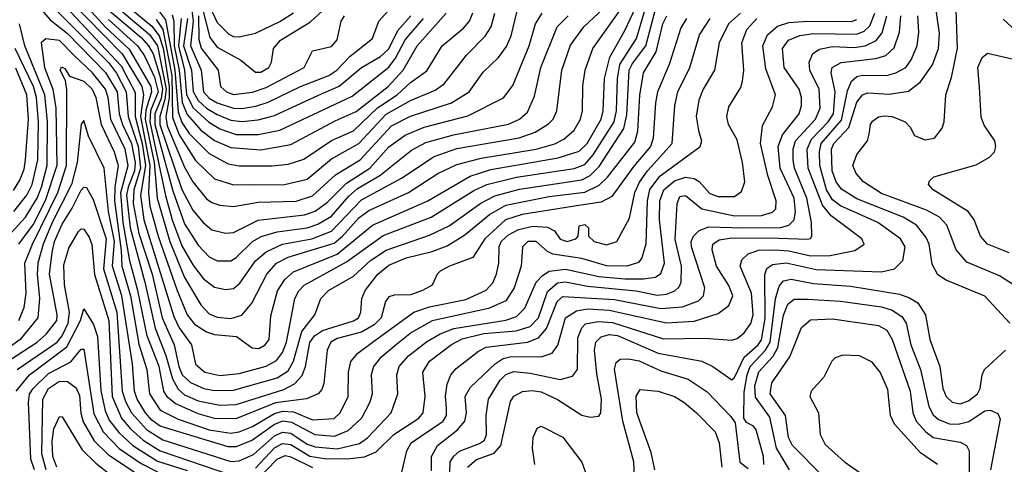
# Model space of a CAD drawing. Extents: x 997026 to 1115308, y 536381 to 619039.
# Tile 328 of 484: x 1024529 to 1028147, y 597426 to 599061. Entities that reach past the tile are written whole.
import ezdxf

# ---------------------------------------------------------------- set-up
doc = ezdxf.new("R2010")
doc.units = 0

msp = doc.modelspace()

# ---------------------------------------------------------------- linework, layer by layer
at = {"layer": '0CON20XD'}
for points in [[(1028228.6, 598055), (1028129.2, 598119.2), (1028009.2, 598169.2), (1027969.2, 598215), (1027935.8, 598305), (1027908.9, 598335), (1027860.4, 598360.4), (1027695, 598421.1), (1027629.1, 598465), (1027601.9, 598495), (1027590, 598525), (1027605, 598564.4), (1027643.6, 598615), (1027649.8, 598640.2), (1027654.6, 598675), (1027662.2, 598687.8), (1027685, 598702.9), (1027705, 598707.2), (1027735, 598704.6), (1027782, 598685), (1027801.2, 598665), (1027816.7, 598635), (1027855, 598618.6), (1027890, 598625), (1027918.1, 598661.9), (1027925.5, 598685), (1027931.3, 598785), (1027952.1, 598847.9), (1027974.5, 598955.5), (1027965, 599237.5)], [(1025183.5, 599203.5), (1025255, 599049.8), (1025297.5, 599007.5), (1025315, 598998.4), (1025335, 598997.2), (1025395, 599010.6), (1025485, 599054.1), (1025535, 599086.1)], [(1024707, 599185), (1024845, 599033.5), (1024931.9, 598951.9), (1025010.6, 598815), (1025013.6, 598795), (1024992.3, 598727.7), (1024990.5, 598695), (1025022.9, 598535), (1025034.6, 598405), (1025080.6, 598245), (1025135, 598112.3), (1025195, 598012.2), (1025225, 597979.5), (1025255, 597966.6), (1025305, 597961.7), (1025345, 597974.7), (1025382.1, 598017.9), (1025436.7, 598125), (1025473, 598165), (1025515, 598187), (1025685, 598238.9), (1025715.5, 598264.5), (1025775, 598332.3), (1025811.5, 598358.5), (1025957.2, 598425), (1026065, 598495.2), (1026135, 598528.3), (1026225, 598552.1), (1026426.7, 598585), (1026495, 598604.5), (1026528.2, 598621.8), (1026566.4, 598655), (1026589.8, 598695), (1026596.6, 598725), (1026597.8, 598817.8), (1026606.9, 598875), (1026634.3, 598955), (1026747.2, 599112.8)], [(1024711, 599135), (1024905.2, 598935.2), (1024978.5, 598815), (1024983.5, 598785), (1024972.7, 598705), (1025007.5, 598525), (1025002.2, 598425), (1025007.7, 598375), (1025038.3, 598265), (1025107.6, 598065), (1025145, 597975.9), (1025171.5, 597941.5), (1025215, 597912.9), (1025245, 597902.8), (1025325.4, 597895.4), (1025383.6, 597853.6), (1025408.3, 597851.7), (1025431.2, 597865), (1025445.2, 597885), (1025452.3, 597972.3), (1025476.6, 598063.4), (1025503, 598105), (1025535, 598133.3), (1025695, 598198.5), (1025824.9, 598305.1), (1026028.7, 598395), (1026184.7, 598485.3), (1026260.7, 598509.3), (1026507.7, 598552.3), (1026585, 598577.3), (1026613.5, 598605), (1026665, 598695.4), (1026673.2, 598725), (1026677.5, 598845), (1026696.9, 598923.1), (1026751.4, 599018.6), (1026824.9, 599175)], [(1024860.7, 599165), (1025015, 599036.6), (1025041.8, 599001.8), (1025055.8, 598955.8), (1025078.7, 598815), (1025077.8, 598772.2), (1025066, 598705), (1025070.9, 598670.9), (1025135, 598518.1), (1025165, 598464.8), (1025215, 598402.4), (1025235, 598388), (1025265, 598378.3), (1025315, 598373.6), (1025405, 598389.7), (1025545, 598393.7), (1025605, 598412.8), (1025689.6, 598490.4), (1025779.6, 598545), (1025895, 598670.6), (1025965, 598706.3), (1026115.4, 598754.6), (1026180.3, 598795), (1026232.2, 598867.8), (1026288.2, 598921.8), (1026318.1, 598961.9), (1026335, 599001.4), (1026357.1, 599092.9)], [(1028167.1, 597945), (1028075, 598044.1), (1027932.8, 598102.8), (1027902.7, 598122.7), (1027881.5, 598161.5), (1027870.6, 598235), (1027859.8, 598259.8), (1027823.6, 598305), (1027775, 598335.2), (1027605, 598402.4), (1027548.1, 598438.1), (1027528.8, 598465), (1027514.7, 598505), (1027511.6, 598585), (1027519.7, 598605), (1027575.7, 598664.3), (1027605, 598758), (1027625, 598784.3), (1027645, 598791.2), (1027723.1, 598786.9), (1027795, 598797.6), (1027838.1, 598831.9), (1027882.7, 598895), (1027904.5, 598955), (1027908.5, 599011.5), (1027885, 599172)], [(1024585, 599125.2), (1024640.5, 599060.5), (1024705, 599009.9), (1024845, 598866.8), (1024886.8, 598795), (1024894.4, 598715), (1024907.1, 598675), (1024940.1, 598605), (1024954, 598535), (1024951.1, 598505), (1024927.1, 598445), (1024922.1, 598415), (1024935.2, 598295), (1024989.5, 598095), (1025026.3, 597926.3), (1025066.1, 597826.1), (1025090, 597740), (1025111.6, 597701.6), (1025135, 597681.8), (1025185, 597659), (1025265, 597642.8), (1025325, 597646), (1025499.3, 597700.7), (1025538.8, 597721.2), (1025567, 597753), (1025579, 597785), (1025595.7, 597874.3), (1025612.1, 597897.9), (1025642.2, 597917.8), (1025755, 597953.3), (1025773.5, 597965), (1025782.7, 597985), (1025786.6, 598035), (1025799, 598065), (1025845, 598124.8), (1025885, 598158.4), (1025948.8, 598185), (1026045, 598208.2), (1026100.2, 598229.8), (1026165, 598270), (1026255.7, 598345), (1026315, 598378.3), (1026475, 598410.9), (1026605, 598427), (1026657.8, 598452.2), (1026688.5, 598481.5), (1026789.7, 598610.3), (1026799.8, 598650.2), (1026807.2, 598782.8), (1026821.2, 598865), (1026867.7, 598942.3), (1026892.2, 599045), (1026906.8, 599075)], [(1024660.1, 599150.1), (1024901.6, 598891.6), (1024953.3, 598793.3), (1024952.9, 598705), (1024979.7, 598605), (1024991, 598525), (1024972.4, 598415), (1024985, 598325.3), (1025095, 597969.7), (1025115, 597927.8), (1025160.7, 597865), (1025175, 597794.6), (1025208.8, 597765), (1025265, 597752.9), (1025335, 597760), (1025435, 597786.8), (1025472.5, 597807.5), (1025495, 597837.1), (1025509.4, 597875), (1025523, 597945), (1025540.6, 598035), (1025555, 598064.1), (1025573.8, 598085), (1025730, 598170), (1025865, 598266.6), (1026041.3, 598335), (1026197.8, 598432.2), (1026245, 598454.3), (1026355, 598481.1), (1026566.7, 598513.3), (1026605, 598528.2), (1026636.4, 598563.6), (1026712.8, 598685), (1026721.8, 598725), (1026725.1, 598844.9), (1026734.2, 598895.8), (1026795, 598991.1), (1026826.5, 599095)], [(1024835, 599151.8), (1025005.8, 599005.8), (1025035, 598965.1), (1025066.8, 598805), (1025062.7, 598767.3), (1025043.5, 598705), (1025044.3, 598675), (1025125, 598436.4), (1025165, 598360.7), (1025202.7, 598315), (1025235, 598288.1), (1025285, 598275.8), (1025315, 598278.8), (1025405, 598323.5), (1025575, 598342.8), (1025615, 598356.6), (1025660, 598390), (1025730, 598460), (1025815, 598515.1), (1025885, 598592.8), (1025945, 598636.5), (1026015.5, 598665), (1026175, 598706.9), (1026306.4, 598773.6), (1026340.7, 598819.3), (1026400.6, 598965), (1026424.8, 599045), (1026448.1, 599085)], [(1024855, 599061.8), (1024962, 598965), (1024987.2, 598927.2), (1025025, 598849), (1025037.3, 598795), (1025010.3, 598725), (1025007.6, 598685), (1025064.6, 598414.6), (1025089.1, 598325), (1025125, 598229.8), (1025165, 598159.8), (1025205, 598107.3), (1025245, 598076.8), (1025285, 598069.2), (1025315, 598072.5), (1025337.9, 598092.1), (1025395, 598173.9), (1025435, 598207.3), (1025495, 598235.1), (1025602.7, 598255), (1025675, 598282.8), (1025785, 598398.8), (1025932.5, 598477.5), (1026051.8, 598558.2), (1026135, 598586.5), (1026364.2, 598625.8), (1026422.5, 598647.5), (1026472.5, 598677.5), (1026489.2, 598695), (1026503.2, 598725), (1026520.6, 598875), (1026552.6, 598967.4), (1026601.4, 599035), (1026706.7, 599133.3)], [(1025199.9, 599105), (1025227.7, 598995), (1025255, 598959.4), (1025342, 598912), (1025395, 598867.4), (1025415, 598867.7), (1025444.6, 598885), (1025454.1, 598905), (1025461.2, 598955), (1025487.8, 598985), (1025597.8, 599052.2), (1025685, 599133.2)], [(1024654.2, 599104.2), (1024855, 598903), (1024885, 598863.7), (1024920.7, 598795), (1024927.9, 598705), (1024965, 598594.3), (1024973.6, 598515), (1024948.8, 598435), (1024945.8, 598385), (1024966.3, 598275), (1025015.8, 598125), (1025052.9, 597965), (1025096.8, 597865), (1025113.3, 597785), (1025126.6, 597755), (1025157, 597727), (1025205.1, 597705.1), (1025245, 597696.8), (1025315, 597699.1), (1025475, 597743.5), (1025515, 597769.6), (1025535.4, 597804.6), (1025565.9, 597914.1), (1025613.3, 597975), (1025635.3, 598035), (1025663.3, 598065), (1025755, 598118), (1025817.6, 598175), (1025875, 598213.1), (1026035, 598268.1), (1026106.8, 598303.2), (1026223.6, 598386.4), (1026275, 598412.8), (1026365, 598438.1), (1026595, 598471.8), (1026625, 598487.8), (1026658.7, 598521.3), (1026749.3, 598660.7), (1026759.4, 598710.6), (1026768.6, 598875), (1026780.2, 598899.8), (1026829, 598965), (1026865, 599098.7)], [(1024858.4, 599095), (1024974.9, 598994.9), (1025002.2, 598965), (1025019, 598935), (1025044.6, 598854.6), (1025053.6, 598805), (1025048.6, 598771.4), (1025026.2, 598715), (1025025.3, 598675), (1025091.7, 598431.7), (1025135, 598309.8), (1025185, 598231.2), (1025225, 598188.9), (1025255, 598173.8), (1025305, 598174.3), (1025325, 598185.7), (1025384.8, 598245), (1025416.2, 598263.8), (1025475, 598281.1), (1025585, 598295.8), (1025625, 598308.8), (1025675, 598337.8), (1025737.9, 598412.1), (1025770.1, 598439.9), (1025851.7, 598488.3), (1025968.6, 598581.4), (1026020.9, 598609.1), (1026122.6, 598637.4), (1026325, 598677), (1026365.4, 598695), (1026395, 598720.4), (1026420.8, 598779.2), (1026443.7, 598885), (1026504.4, 599035), (1026544.2, 599075)], [(1025035, 599099.6), (1025065, 599060.3), (1025099.2, 598875), (1025111.4, 598721.4), (1025125, 598682.8), (1025152.3, 598642.3), (1025225, 598568.6), (1025295, 598531.2), (1025335, 598522.8), (1025457.1, 598522.9), (1025515, 598529.3), (1025572.5, 598547.5), (1025675, 598616.5), (1025755, 598652.3), (1025843.5, 598736.5), (1025915.4, 598784.6), (1025965, 598829.6), (1026025, 598872.3), (1026080.8, 598965), (1026160.2, 599029.8), (1026182.2, 599055), (1026194.5, 599085.5)], [(1025162.2, 599095), (1025167.1, 599055), (1025156.8, 598965), (1025196, 598875), (1025204.7, 598795), (1025225, 598772), (1025255, 598754.7), (1025315, 598735.3), (1025345.3, 598734.7), (1025397.1, 598742.9), (1025442.1, 598757.9), (1025561.3, 598815), (1025665, 598855.8), (1025694.3, 598875), (1025743.1, 598926.9), (1025825, 598991.1), (1025848.8, 599055), (1025895, 599106.7)], [(1027177, 599085), (1027133.1, 599045), (1027098.4, 598975), (1027081.6, 598875), (1027040.2, 598805), (1027024.3, 598765), (1027013.9, 598705), (1027023.2, 598653.2), (1027034.1, 598615), (1027027.6, 598592.4), (1026877.8, 598482.2), (1026843.3, 598436.7), (1026834, 598395), (1026829, 598235), (1026815.2, 598185), (1026802.4, 598167.6), (1026760, 598155), (1026685, 598156), (1026595, 598182.3), (1026488.3, 598198.3), (1026468.1, 598208.1), (1026426.2, 598245), (1026395.7, 598245), (1026376.4, 598225), (1026371.4, 598155), (1026345.9, 598075), (1026315, 598027.5), (1026251.6, 597998.4), (1026045, 597953.9), (1025969.1, 597910.9), (1025913.8, 597866.2), (1025852.7, 597815), (1025829.3, 597785), (1025820.2, 597755), (1025824.3, 597685), (1025815.7, 597655), (1025785.2, 597595), (1025735, 597548.5), (1025685, 597528.7), (1025615, 597534.6), (1025529.5, 597579.5), (1025495, 597584.1), (1025465, 597572.8), (1025385, 597514.3), (1025325, 597489.9), (1025295, 597490.1), (1025045, 597565.9), (1025015, 597587.6), (1024991.6, 597615), (1024960.9, 597665), (1024950.4, 597695), (1024943.4, 597795), (1024904.5, 598045.5), (1024870.6, 598155), (1024877.1, 598245), (1024855.5, 598355), (1024839.8, 598515), (1024782.1, 598632.1), (1024765, 598690), (1024755, 598676.7), (1024740.2, 598535), (1024719.1, 598455), (1024648.6, 598315), (1024615.8, 598235), (1024595.6, 598165), (1024593.1, 598125), (1024601.7, 598035), (1024595.2, 597965), (1024530.5, 597885), (1024495, 597859)], [(1024495, 597811), (1024592.9, 597875), (1024626.3, 597905), (1024665.1, 597955), (1024667.3, 597975), (1024638.6, 598125), (1024647.9, 598205), (1024657.2, 598245), (1024685, 598309.3), (1024722.4, 598367.6), (1024755, 598434.1), (1024765, 598444.6), (1024775, 598443.2), (1024799.3, 598399.3), (1024846.4, 598255), (1024836.7, 598145), (1024886.6, 597985), (1024906.2, 597695), (1024917.3, 597657.3), (1024939.4, 597615), (1024995, 597554.4), (1025055, 597515.3), (1025305, 597436.7), (1025335, 597438.6), (1025388.1, 597461.9), (1025465, 597530.9), (1025495, 597544.1), (1025525, 597540.2), (1025585, 597500.5), (1025615, 597489.6), (1025695, 597482.9), (1025777.8, 597502.2), (1025807.1, 597522.9), (1025893.6, 597615), (1025918.8, 597685), (1025914.3, 597755), (1025923.4, 597785), (1025958.1, 597825), (1026024.3, 597875.7), (1026074.1, 597905.9), (1026124.5, 597925.5), (1026314.7, 597955.3), (1026355, 597969.8), (1026385, 597999.6), (1026426.7, 598095), (1026449.7, 598120.3), (1026475, 598135.8), (1026535, 598143), (1026657, 598117), (1026752.2, 598107.8), (1026821.6, 598108.4), (1026865, 598113.6), (1026885, 598127.8), (1026898.1, 598165), (1026880, 598325), (1026880.5, 598395), (1026895.2, 598435), (1026935, 598467.6), (1026975, 598481.8), (1027007.1, 598477.1), (1027025.8, 598465.8), (1027065, 598422), (1027095, 598410.4), (1027155, 598410.8), (1027181.2, 598428.8), (1027192.7, 598465), (1027184.7, 598535), (1027165, 598618.6), (1027133.3, 598675), (1027126.7, 598705), (1027135, 598740.8), (1027178.2, 598811.8), (1027185.3, 598834.7), (1027189.5, 598875), (1027181.9, 598975), (1027201, 599025), (1027236.8, 599065)], [(1026979, 599065), (1026958.7, 599031.3), (1026915, 598895.5), (1026872.8, 598795), (1026864.5, 598755), (1026856.5, 598625), (1026846.8, 598595), (1026785, 598522.7), (1026705, 598411.1), (1026665, 598389.4), (1026591.1, 598378.9), (1026375, 598344.9), (1026314.6, 598325.4), (1026237.9, 598255), (1026193.7, 598186.3), (1026108.6, 598155), (1026074.1, 598135.9), (1026062.9, 598125), (1026044.2, 598085), (1026009.2, 598065), (1025965, 598048.6), (1025905, 598047.5), (1025885, 598041.5), (1025873.4, 598025), (1025856.9, 597965), (1025831.5, 597938.5), (1025785, 597911.7), (1025695, 597887.9), (1025672.4, 597875), (1025658.5, 597845), (1025646.8, 597723.2), (1025639.1, 597700.9), (1025625.6, 597685), (1025583.4, 597666.6), (1025468.6, 597651.4), (1025323, 597593), (1025245, 597594.2), (1025185, 597611.2), (1025099.8, 597649.8), (1025072.6, 597672.6), (1025058.6, 597695), (1025041.4, 597785), (1024997.7, 597897.7), (1024963.3, 598065), (1024933.6, 598173.6), (1024908.9, 598315), (1024900.6, 598425), (1024927.8, 598525), (1024916.1, 598585), (1024863.4, 598693.4), (1024853.7, 598775), (1024844.4, 598805), (1024796.8, 598865), (1024729.5, 598929.5), (1024675, 598983.6), (1024625, 598990.9), (1024608.4, 598975), (1024620.9, 598885), (1024650.5, 598805), (1024662.5, 598735), (1024665.1, 598525), (1024622.8, 598395), (1024579.5, 598310.5), (1024524.6, 598235)], [(1024525.8, 597954.2), (1024545, 598002.5), (1024552.7, 598055), (1024548.3, 598165), (1024575.8, 598235), (1024669.6, 598425), (1024701.2, 598525), (1024702.3, 598802.3), (1024697.4, 598837.4), (1024677.3, 598875), (1024683.1, 598886.9), (1024695, 598881.1), (1024712.6, 598852.6), (1024765, 598834.2), (1024795, 598804.8), (1024808.5, 598775), (1024828.4, 598675), (1024876.8, 598575), (1024891, 598525), (1024878.2, 598445), (1024877.9, 598395), (1024901.8, 598211.8), (1024904.6, 598154.6), (1024935.7, 598045), (1024967.4, 597867.4), (1024995.7, 597775), (1025006.2, 597685), (1025045, 597624.8), (1025111.9, 597591.9), (1025225, 597553.1), (1025305, 597540.8), (1025335, 597545.4), (1025384.8, 597564.8), (1025465, 597612.8), (1025495, 597621.7), (1025535, 597618.9), (1025605, 597589.9), (1025685, 597594.8), (1025707.1, 597615), (1025736, 597675), (1025737.3, 597765), (1025746.2, 597803.8), (1025771.8, 597835), (1025824.3, 597874.3), (1025977.3, 597985), (1026035, 598005.1), (1026168.4, 598031.6), (1026243.4, 598066.6), (1026267.3, 598092.7), (1026281.5, 598125), (1026289.5, 598165), (1026290.8, 598225), (1026298.6, 598245), (1026325, 598269.8), (1026361.2, 598288.8), (1026415, 598301.6), (1026468.2, 598298.2), (1026493.9, 598283.9), (1026515, 598253.2), (1026540, 598245), (1026572, 598255), (1026581.2, 598265), (1026585, 598302.5), (1026605, 598308.1), (1026618.8, 598295), (1026618.8, 598265), (1026640, 598245), (1026685, 598233.1), (1026722.9, 598245), (1026769.1, 598330.9), (1026789.4, 598425), (1026806.5, 598463.5), (1026835.6, 598504.4), (1026926.5, 598605), (1026935.6, 598745), (1026947.3, 598795), (1026991.1, 598885), (1027026.8, 599005), (1027066, 599065)], [(1025031, 599061), (1025054.6, 599024.6), (1025087.5, 598855), (1025090.7, 598700.7), (1025115, 598637.9), (1025175, 598543.2), (1025245, 598475.2), (1025315, 598452.9), (1025384.8, 598455.2), (1025497.1, 598452.9), (1025585, 598474.4), (1025675, 598548.8), (1025775, 598605.2), (1025875, 598713.1), (1025965, 598764), (1026055, 598801.6), (1026088.2, 598825), (1026170.1, 598929.9), (1026239.4, 599000.6), (1026260.9, 599035), (1026275.2, 599085)], [(1025088.9, 599078.9), (1025095.3, 599055), (1025097, 598965), (1025114.6, 598875), (1025126.5, 598756.5), (1025145, 598712.2), (1025194.8, 598654.8), (1025245, 598617), (1025305, 598590.3), (1025415, 598582.7), (1025525, 598602.3), (1025688.4, 598688.4), (1025765, 598722.9), (1025883.4, 598815), (1025937.5, 598875), (1025989.4, 598965), (1026096.6, 599085)], [(1025122.2, 599065), (1025112.3, 598965), (1025134.1, 598875), (1025141.8, 598785), (1025166.5, 598736.5), (1025222.5, 598685), (1025265, 598659.5), (1025325, 598638.4), (1025405, 598638.6), (1025485.4, 598654.6), (1025750.9, 598779.1), (1025885, 598886.5), (1025910.4, 598919.6), (1025945, 598986.2), (1026012.4, 599065)], [(1025145.9, 599065), (1025131.1, 598965), (1025160.7, 598875), (1025166.2, 598796.2), (1025185, 598763.1), (1025215, 598735.3), (1025255, 598712.6), (1025305, 598691.3), (1025345, 598686.6), (1025405, 598692.5), (1025465, 598709), (1025626.6, 598783.4)], [(1025186.6, 599075), (1025187.9, 598987.9), (1025196.4, 598956.4), (1025258.2, 598875), (1025266.9, 598815), (1025289.2, 598795), (1025315, 598785.9), (1025385, 598793.9), (1025435, 598810.9), (1025573.9, 598885), (1025605, 598945.7), (1025675, 598962.1), (1025695, 598987.1), (1025710.7, 599055), (1025722.1, 599075)], [(1025395, 597411.5), (1025465, 597486.3), (1025495, 597502.7), (1025525, 597498.4), (1025595.4, 597455.4), (1025656.5, 597446.5), (1025743.1, 597446.9), (1025796, 597454), (1025838.3, 597471.7), (1025903.3, 597535), (1025995.3, 597595), (1026011.8, 597615), (1026018.8, 597675), (1026010, 597765), (1026034.2, 597805), (1026115, 597865.9), (1026155, 597887.1), (1026235, 597907), (1026353, 597917), (1026405, 597932.6), (1026434.9, 597965), (1026468.2, 598061.8), (1026505, 598092.8), (1026535, 598096.5), (1026615, 598081), (1026794.1, 598064.1), (1026871.7, 598048.3), (1026905, 598051.4), (1026935.7, 598064.3), (1026951.9, 598078.1), (1026960, 598095), (1026961.1, 598155), (1026937.5, 598252.5), (1026944.4, 598385), (1026955, 598410.4), (1026975, 598414.7), (1027035.6, 598365.6), (1027155, 598339.2), (1027255, 598340.2), (1027295, 598353.3), (1027306.9, 598365), (1027308.2, 598395), (1027277.8, 598487.8), (1027250.9, 598605), (1027258, 598672), (1027295, 598740), (1027306.3, 598785), (1027270.6, 598880.6), (1027259.5, 598965), (1027276.1, 599005), (1027312.9, 599037.1), (1027355, 599050.7), (1027425.3, 599054.7), (1027585, 599054.6), (1027605, 599061.1)], [(1025626.6, 598783.4), (1025703.3, 598816.7), (1025785, 598885.2), (1025855.1, 598924.9), (1025885, 598953.7), (1025919, 599021), (1025966.8, 599075)], [(1025933.3, 597396.7), (1025951.1, 597475), (1025967.3, 597505), (1026084.4, 597585), (1026097, 597605), (1026097.2, 597632.8), (1026093.6, 597676.4), (1026099.8, 597720.2), (1026113.1, 597755), (1026132.2, 597777.8), (1026215, 597842.5), (1026242.9, 597857.1), (1026395, 597875.4), (1026435, 597891.2), (1026465.1, 597924.9), (1026503.9, 598025), (1026525, 598042.8), (1026715, 598032), (1026885, 597998.5), (1026964.9, 598005.1), (1027023, 598027), (1027041.9, 598045), (1027046.6, 598075), (1026997.4, 598225), (1026995.9, 598245), (1027004.3, 598265), (1027025, 598285.7), (1027061.3, 598298.7), (1027185.4, 598295.4), (1027325, 598297), (1027355, 598305.5), (1027374.8, 598325), (1027379.9, 598355), (1027374.1, 598405), (1027323.6, 598515), (1027315.7, 598595), (1027332.3, 598637.7), (1027393, 598715), (1027401.6, 598745), (1027401.9, 598775), (1027393, 598805), (1027337.6, 598885), (1027332.3, 598955), (1027353.4, 598985), (1027395, 599002.4), (1027445, 599010.1), (1027605, 599007.8), (1027631.6, 599018.4), (1027652.5, 599037.5), (1027671.4, 599085)], [(1026042, 597402), (1026042.6, 597455), (1026064.2, 597495), (1026137.1, 597552.9), (1026164.4, 597585), (1026170.7, 597615), (1026165.3, 597675.3), (1026185, 597709.7), (1026275.6, 597795), (1026304.9, 597815.1), (1026335, 597822.1), (1026445, 597821.6), (1026485.6, 597834.4), (1026506.1, 597863.9), (1026535, 597964.7), (1026575, 597990.8), (1026615, 597997.6), (1026695, 597992.4), (1026905, 597945.7), (1027007.3, 597952.7), (1027095, 597980.2), (1027135, 598010.4), (1027148.7, 598045), (1027135, 598083.1), (1027088.8, 598155), (1027073.4, 598215), (1027075.3, 598235), (1027099.3, 598250.7), (1027145, 598259.1), (1027317.3, 598257.3), (1027425, 598253.9), (1027434.4, 598255.6), (1027440, 598265), (1027437.7, 598315), (1027421.2, 598405), (1027375.4, 598515), (1027370.7, 598545), (1027371.1, 598585), (1027380, 598615), (1027453.1, 598695), (1027470.1, 598735), (1027467, 598805), (1027432, 598875), (1027430, 598905), (1027443.5, 598936.5), (1027467.7, 598952.3), (1027515, 598962.2), (1027595, 598959), (1027634.9, 598965.1), (1027675.3, 598984.7), (1027697.6, 599012.4), (1027714.4, 599075)], [(1026109.1, 597395), (1026110.7, 597435), (1026123.8, 597456.2), (1026145.6, 597474.4), (1026218, 597502), (1026237, 597515), (1026244.8, 597535), (1026242.6, 597605), (1026252.1, 597665), (1026295, 597734.8), (1026315, 597756.3), (1026345, 597766.7), (1026405, 597761.5), (1026515, 597737.9), (1026560.3, 597749.7), (1026578.6, 597775), (1026579.6, 597890.4), (1026595, 597927.9), (1026607.8, 597942.2), (1026655, 597951), (1026707.3, 597947.3), (1026895, 597886.9), (1027045, 597889.3), (1027145, 597882.2), (1027165, 597888), (1027190.3, 597909.7), (1027215, 597943.3), (1027224.3, 597975), (1027217.7, 598055), (1027176.2, 598155), (1027181.9, 598178.1), (1027205, 598199.2), (1027245, 598213.7), (1027305, 598215.1), (1027355, 598210.6), (1027435, 598192.8), (1027506.5, 598193.5), (1027597.9, 598212.1), (1027631.5, 598235), (1027623.1, 598255), (1027510, 598340), (1027478.2, 598378.2), (1027426, 598515), (1027422.9, 598585), (1027438.6, 598621.4), (1027499.7, 598685), (1027518.9, 598715), (1027524.9, 598795), (1027510.8, 598865), (1027514.6, 598885.4), (1027546.8, 598903.2), (1027675, 598917.7), (1027710.9, 598929.1), (1027742.2, 598957.8), (1027762, 599015), (1027767, 599075)], [(1027714.2, 598855.8), (1027748.2, 598865), (1027785, 598885.3), (1027805, 598913.6), (1027826.5, 598965), (1027832, 599015), (1027828.9, 599075)], [(1028142.1, 599062.1), (1028204.6, 599005)], [(1024460, 598235), (1024550.3, 598335), (1024593, 598405), (1024609.8, 598445), (1024630.3, 598525), (1024631.8, 598685), (1024621.7, 598785), (1024548, 598965), (1024528.1, 599045)], [(1024507.7, 598355), (1024555, 598415.6), (1024574.9, 598455), (1024595.7, 598545), (1024598.6, 598685), (1024591.3, 598775), (1024580.4, 598815), (1024512.3, 598955)], [(1028165, 598204), (1028084.6, 598235), (1028059.1, 598265), (1028035.3, 598325), (1028014.1, 598355), (1027885.7, 598435), (1027868, 598455), (1027871.2, 598468.8), (1027887.3, 598482.7), (1028043.3, 598526.7), (1028092, 598555), (1028110, 598575), (1028115.6, 598595), (1028111.5, 598615), (1028072.4, 598672.4), (1028061.7, 598701.7), (1028055, 598812.5), (1028048.8, 598885), (1028065, 598921.5), (1028085, 598937.9), (1028335, 598880)], [(1024506.8, 598433.2), (1024529.3, 598470.7), (1024545, 598510.9), (1024550.5, 598545), (1024561.1, 598695), (1024555.9, 598785), (1024515, 598882.4)], [(1026174.4, 597415), (1026206.9, 597443.1), (1026272.7, 597467.3), (1026296.3, 597495), (1026332.9, 597657.1), (1026345, 597676), (1026376.2, 597693.8), (1026412.1, 597697.9), (1026445, 597692.3), (1026505, 597663.8), (1026595, 597606.8), (1026625, 597598.9), (1026657.5, 597602.5), (1026664.4, 597615.6), (1026666.8, 597665), (1026649, 597759), (1026640.6, 597845), (1026645.9, 597875), (1026665.3, 597895), (1026695, 597902.7), (1026725, 597899.1), (1026875, 597834.9), (1027035, 597804.8), (1027075.5, 597785.5), (1027145, 597737.1), (1027155, 597744.6), (1027190.5, 597819.5), (1027242.6, 597865), (1027255, 597883.2), (1027267.9, 597962.1), (1027266.2, 598123.8), (1027274.2, 598145.8), (1027295, 598160.5), (1027345, 598166.8), (1027455, 598141.8), (1027695, 598133.6), (1027743.1, 598145), (1027773.8, 598175), (1027782.7, 598225), (1027765.3, 598255), (1027682.5, 598315), (1027545, 598376.7), (1027515, 598398.5), (1027493.9, 598435), (1027468.4, 598525), (1027467.4, 598575), (1027473.4, 598605), (1027548.5, 598691.5), (1027570.6, 598799.4), (1027585.3, 598834.7), (1027605, 598851.2), (1027625, 598857.2), (1027714.2, 598855.8)], [(1024520, 597775), (1024666.6, 597875), (1024685, 597898.3), (1024707.4, 597945), (1024712.2, 597985), (1024694.2, 598085.8), (1024691, 598159), (1024709.8, 598220.2), (1024745, 598281.8), (1024755, 598291.8), (1024765, 598290.9), (1024785, 598260.9), (1024794.2, 598234.2), (1024804.3, 598124.3), (1024856.4, 597955), (1024868.8, 597675), (1024902.6, 597595), (1024935.9, 597555.9), (1024982.7, 597515), (1025045, 597475.7), (1025315, 597383.3)], [(1027262.9, 597425), (1027261.9, 597455), (1027235, 597553.1), (1027225, 597565.6), (1027199.4, 597579.4), (1027189.4, 597595), (1027191, 597691), (1027201.6, 597755), (1027213.1, 597785), (1027269.7, 597845), (1027286.9, 597875), (1027305.4, 598034.6), (1027319, 598081), (1027335, 598100), (1027363.3, 598106.7), (1027445, 598090.8), (1027581.1, 598081.1), (1027761.7, 598051.7), (1027798.4, 598038.4), (1027829.1, 598019.1), (1027857.4, 597975), (1027873.2, 597885), (1027910.2, 597785), (1027920.4, 597705), (1027932.7, 597675), (1027955, 597654.8), (1027985, 597648.4), (1028015, 597658.7), (1028048.2, 597685), (1028058.2, 597705), (1028064.7, 597755), (1028073.3, 597775), (1028151.2, 597845)], [(1027357.5, 597405), (1027309.9, 597485), (1027285, 597598.8), (1027232.5, 597672.5), (1027230.5, 597715), (1027245, 597766), (1027296.8, 597823.2), (1027314.9, 597855), (1027335, 597974.5), (1027351.6, 598015), (1027375, 598032.9), (1027423.5, 598033.5), (1027545, 598025.2), (1027695, 598005.1), (1027735, 597993), (1027769.7, 597969.7), (1027786.4, 597945), (1027803.1, 597865), (1027838.2, 597775), (1027869, 597639), (1027885, 597607.8), (1027905, 597591), (1027945, 597575.2), (1027976.7, 597573.3), (1028016.1, 597583.9), (1028075, 597622.8), (1028095, 597624.8), (1028123.3, 597613.3), (1028131.8, 597591.8), (1028096.3, 597405)], [(1024516.8, 597695), (1024565.2, 597755), (1024702.2, 597857.8), (1024752.3, 597955), (1024765, 597997.5), (1024800.3, 597940.3), (1024815.5, 597895.5), (1024827.1, 597697.1), (1024842.7, 597622.7), (1024857.8, 597587.8), (1024892.8, 597542.8), (1024945, 597495.6), (1025035, 597438), (1025145, 597402.9)], [(1027481, 597381), (1027368.9, 597495), (1027353.4, 597525), (1027343.3, 597605), (1027286.3, 597685), (1027293.1, 597725), (1027358.7, 597821.3), (1027401, 597929), (1027435, 597956.8), (1027515, 597961), (1027685, 597936.8), (1027715, 597919.7), (1027734.8, 597885)], [(1027734.8, 597885), (1027801, 597695), (1027810, 597615), (1027823.3, 597585), (1027858.3, 597545), (1027885, 597524.8), (1027985, 597507.7), (1028008.2, 597495), (1028017.8, 597475), (1028017.3, 597395)], [(1024583.1, 597405), (1024570.5, 597445), (1024561.7, 597655), (1024565.7, 597684.3), (1024578.3, 597705), (1024635, 597759.7), (1024716.9, 597803.1), (1024755, 597849.5), (1024765, 597849.4), (1024801.6, 597611.6), (1024835.4, 597545), (1024894.6, 597484.6), (1024975, 597428.5), (1025035, 597398)], [(1027901.1, 597425), (1027838.3, 597468.3), (1027743.4, 597573.4), (1027728.6, 597605), (1027719.1, 597700.9), (1027690, 597765), (1027661.7, 597801.7), (1027615, 597824.5), (1027553.2, 597826.8), (1027525, 597818), (1027512.5, 597805), (1027483.7, 597746.3), (1027437.5, 597695), (1027432.5, 597675), (1027464.4, 597615), (1027470, 597535), (1027489, 597499), (1027559.6, 597435), (1027679.9, 597349.9)], [(1026790.7, 597325), (1026785.9, 597435), (1026744.6, 597585), (1026714.8, 597775.2), (1026720, 597800), (1026735, 597812.5), (1026765.7, 597814.3), (1026805, 597806.7), (1026885, 597769.7), (1026985, 597739), (1027055, 597692.6), (1027142, 597602), (1027158, 597578), (1027175, 597434.3), (1027205, 597410)], [(1024626.8, 597405), (1024611, 597465), (1024613.6, 597665), (1024635, 597704.1), (1024675, 597732), (1024705, 597730.9), (1024737.2, 597707.2), (1024748.8, 597678.8), (1024753.4, 597613.4), (1024762, 597582), (1024802.6, 597512.6), (1024855, 597461), (1024960.4, 597390.4)], [(1026862.1, 597405), (1026849.6, 597469.6), (1026796.5, 597615), (1026793.9, 597676.1), (1026808.5, 597701.5), (1026875, 597695.2), (1026935, 597674.7), (1026968.8, 597655), (1027016, 597615), (1027084, 597545), (1027099.1, 597505), (1027108.5, 597415)], [(1024665.1, 597415), (1024650.9, 597455), (1024648.5, 597511.5), (1024655, 597556.7), (1024675, 597601.9), (1024685, 597600.6), (1024759, 597479), (1024809.5, 597429.5), (1024871.6, 597381.6)], [(1026421.8, 597425), (1026412.7, 597485), (1026415.6, 597524.4), (1026430.9, 597559.1), (1026445, 597565.8), (1026525, 597526.2), (1026595, 597433.3), (1026633.3, 597325)], [(1025395, 597362.4), (1025475, 597445.4), (1025505, 597458.2), (1025525, 597454), (1025605, 597413.9)]]:
    msp.add_lwpolyline(points, dxfattribs=at)

doc.saveas('drawing.dxf')
